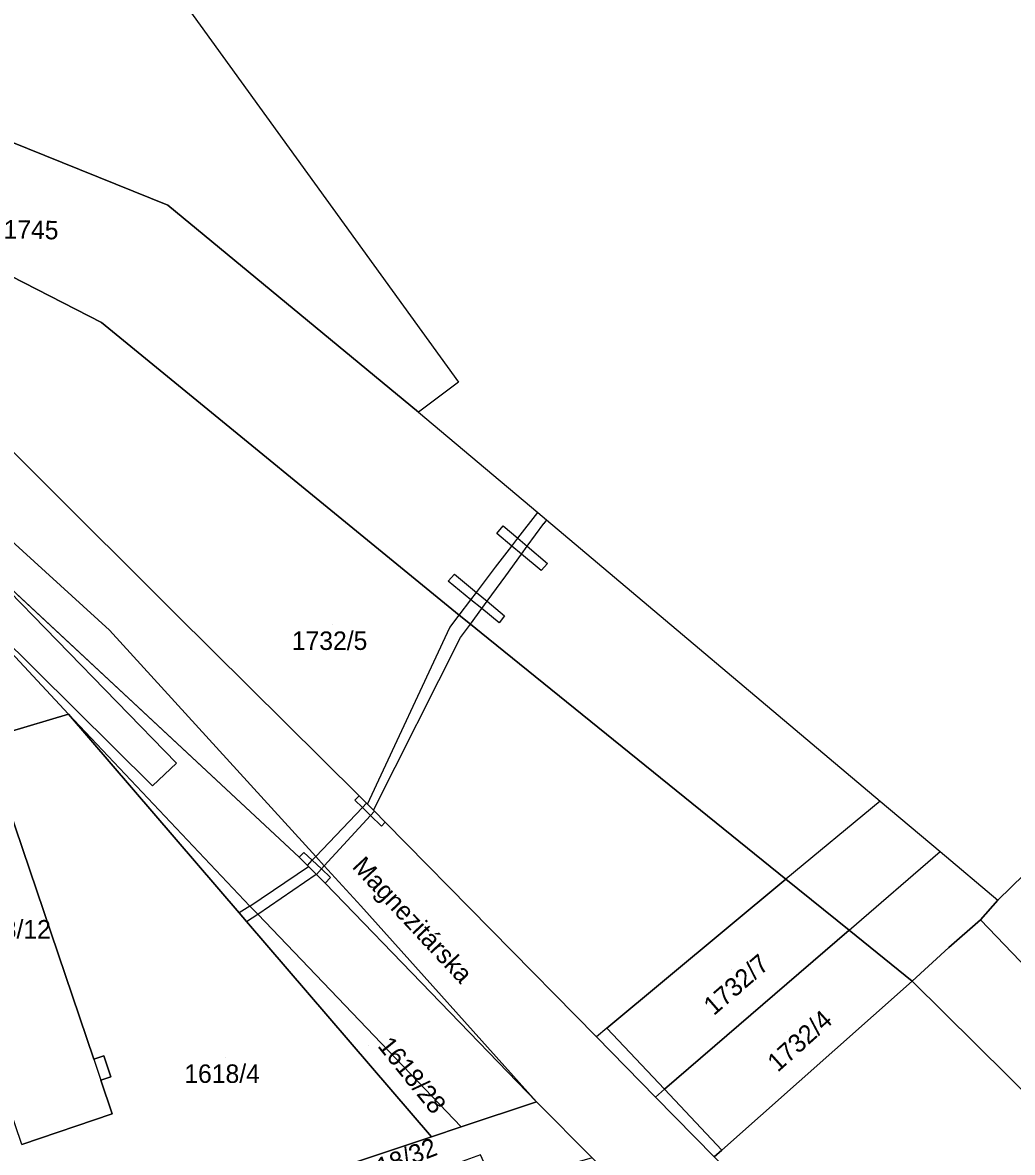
# Model space of a CAD drawing. Extents: x -263943 to -261149, y -1236934 to -1230686.
# Drawn here: x -262350.4 to -262243.2, y -1236257.2 to -1236134.8 of the extents above; entities that cross this region are included whole.
import ezdxf

# ---------------------------------------------------------------- set-up
doc = ezdxf.new("R2010")
doc.units = 0
for name, color, linetype in [('body_kn', 7, 'Continuous'), ('kladpar_druhypozemkov', 7, 'Continuous'), ('kladpar_hranice', 7, 'Continuous'), ('kladpar_parcelnecisla', 7, 'Continuous'), ('kladpar_plochy', 7, 'Continuous'), ('popisy', 7, 'Continuous'), ('zappar_hrandruhpozemk', 7, 'Continuous')]:
    doc.layers.add(name, color=color, linetype=linetype)

msp = doc.modelspace()

# ---------------------------------------------------------------- linework, layer by layer
at = {"layer": 'body_kn'}
for p, q in [((-262334.67, -1236154.6), (-262334.67, -1236154.6)), ((-262341.88, -1236167.3), (-262341.88, -1236167.3)), ((-262303.21, -1236173.79), (-262303.21, -1236173.79)), ((-262307.54, -1236177.03), (-262307.54, -1236177.03)), ((-262307.54, -1236177.03), (-262307.54, -1236177.03)), ((-262348.76, -1236183.99), (-262348.76, -1236183.99)), ((-262294.63, -1236187.9), (-262294.63, -1236187.9)), ((-262294.63, -1236187.9), (-262294.63, -1236187.9)), ((-262293.68, -1236188.7), (-262293.68, -1236188.7)), ((-262293.68, -1236188.7), (-262293.68, -1236188.7)), ((-262298.39, -1236189.33), (-262298.39, -1236189.33)), ((-262293.98, -1236189.09), (-262293.98, -1236189.09)), ((-262299.07, -1236190.18), (-262299.07, -1236190.18)), ((-262299.07, -1236190.18), (-262299.07, -1236190.18)), ((-262296.8, -1236190.68), (-262296.8, -1236190.68)), ((-262296.8, -1236190.68), (-262296.8, -1236190.68)), ((-262297.44, -1236191.53), (-262297.44, -1236191.53)), ((-262296.39, -1236192.4), (-262296.39, -1236192.4)), ((-262295.77, -1236191.55), (-262295.77, -1236191.55)), ((-262293.57, -1236193.41), (-262293.57, -1236193.41)), ((-262303.64, -1236194.58), (-262303.64, -1236194.58)), ((-262299.2, -1236193.83), (-262299.2, -1236193.83)), ((-262298.1, -1236194.75), (-262298.1, -1236194.75)), ((-262294.24, -1236194.17), (-262294.24, -1236194.17)), ((-262304.32, -1236195.34), (-262304.32, -1236195.34)), ((-262304.32, -1236195.34), (-262304.32, -1236195.34)), ((-262301.87, -1236197.34), (-262301.87, -1236197.34)), ((-262301.87, -1236197.34), (-262301.87, -1236197.34)), ((-262301.27, -1236196.55), (-262301.27, -1236196.55)), ((-262301.27, -1236196.55), (-262301.27, -1236196.55)), ((-262300.69, -1236198.31), (-262300.69, -1236198.31)), ((-262300.11, -1236197.51), (-262300.11, -1236197.51)), ((-262300.11, -1236197.51), (-262300.11, -1236197.51)), ((-262333.88, -1236198.85), (-262333.88, -1236198.85)), ((-262303.14, -1236199), (-262303.14, -1236199)), ((-262303.14, -1236199), (-262303.14, -1236199)), ((-262298.82, -1236199.84), (-262298.82, -1236199.84)), ((-262298.23, -1236199.08), (-262298.23, -1236199.08)), ((-262341, -1236200.63), (-262341, -1236200.63)), ((-262304.16, -1236200.34), (-262304.16, -1236200.34)), ((-262301.92, -1236200), (-262301.92, -1236200)), ((-262301.92, -1236200), (-262301.92, -1236200)), ((-262300.77, -1236200.94), (-262300.77, -1236200.94)), ((-262302.98, -1236201.45), (-262302.98, -1236201.45)), ((-262345.43, -1236209.75), (-262345.43, -1236209.75)), ((-262345.43, -1236209.75), (-262345.43, -1236209.75)), ((-262333.73, -1236215.03), (-262333.73, -1236215.03)), ((-262336.36, -1236217.49), (-262336.36, -1236217.49)), ((-262314.43, -1236219.05), (-262314.43, -1236219.05)), ((-262313.97, -1236218.59), (-262313.97, -1236218.59)), ((-262313.97, -1236218.59), (-262313.97, -1236218.59)), ((-262313.16, -1236219.39), (-262313.16, -1236219.39)), ((-262257.54, -1236219.15), (-262257.54, -1236219.15)), ((-262257.54, -1236219.15), (-262257.54, -1236219.15)), ((-262313.6, -1236219.86), (-262313.6, -1236219.86)), ((-262313.6, -1236219.86), (-262313.6, -1236219.86)), ((-262313.08, -1236219.47), (-262313.08, -1236219.47)), ((-262313.08, -1236219.47), (-262313.08, -1236219.47)), ((-262312.43, -1236220.13), (-262312.43, -1236220.13)), ((-262312.43, -1236220.13), (-262312.43, -1236220.13)), ((-262312.32, -1236220.24), (-262312.32, -1236220.24)), ((-262312.74, -1236220.7), (-262312.74, -1236220.7)), ((-262312.74, -1236220.7), (-262312.74, -1236220.7)), ((-262311.56, -1236221.86), (-262311.56, -1236221.86)), ((-262311.14, -1236221.44), (-262311.14, -1236221.44)), ((-262320.45, -1236225.23), (-262320.45, -1236225.23)), ((-262320.45, -1236225.23), (-262320.45, -1236225.23)), ((-262319.94, -1236224.72), (-262319.94, -1236224.72)), ((-262319.04, -1236225.57), (-262319.04, -1236225.57)), ((-262318.66, -1236225.17), (-262318.66, -1236225.17)), ((-262318.66, -1236225.17), (-262318.66, -1236225.17)), ((-262251.04, -1236224.63), (-262251.04, -1236224.63)), ((-262319.57, -1236226.12), (-262319.57, -1236226.12)), ((-262319.57, -1236226.12), (-262319.57, -1236226.12)), ((-262319.44, -1236226.25), (-262319.44, -1236226.25)), ((-262319.44, -1236226.25), (-262319.44, -1236226.25)), ((-262318.05, -1236226.51), (-262318.05, -1236226.51)), ((-262317.75, -1236226.18), (-262317.75, -1236226.18)), ((-262317.75, -1236226.18), (-262317.75, -1236226.18)), ((-262318.62, -1236227.07), (-262318.62, -1236227.07)), ((-262318.59, -1236227.1), (-262318.59, -1236227.1)), ((-262318.59, -1236227.1), (-262318.59, -1236227.1)), ((-262317.07, -1236227.44), (-262317.07, -1236227.44)), ((-262267.75, -1236227.62), (-262267.75, -1236227.62)), ((-262267.75, -1236227.62), (-262267.75, -1236227.62)), ((-262317.63, -1236228.06), (-262317.63, -1236228.06)), ((-262244.8, -1236229.88), (-262244.8, -1236229.88)), ((-262326.96, -1236231.27), (-262326.96, -1236231.27)), ((-262326.96, -1236231.27), (-262326.96, -1236231.27)), ((-262325.79, -1236230.52), (-262325.79, -1236230.52)), ((-262325.79, -1236230.52), (-262325.79, -1236230.52)), ((-262324.94, -1236231.41), (-262324.94, -1236231.41)), ((-262324.94, -1236231.41), (-262324.94, -1236231.41)), ((-262313.8, -1236230.51), (-262313.8, -1236230.51)), ((-262326.16, -1236232.19), (-262326.16, -1236232.19)), ((-262326.16, -1236232.19), (-262326.16, -1236232.19)), ((-262246.69, -1236232.02), (-262246.69, -1236232.02)), ((-262260.91, -1236233.14), (-262260.91, -1236233.14)), ((-262260.91, -1236233.14), (-262260.91, -1236233.14)), ((-262250.1, -1236235.02), (-262250.1, -1236235.02)), ((-262254.08, -1236238.66), (-262254.08, -1236238.66)), ((-262287.13, -1236243.74), (-262287.13, -1236243.74)), ((-262287.13, -1236243.74), (-262287.13, -1236243.74)), ((-262288.28, -1236244.69), (-262288.28, -1236244.69)), ((-262342.71, -1236247.11), (-262342.71, -1236247.11)), ((-262342.71, -1236247.11), (-262342.71, -1236247.11)), ((-262341.62, -1236246.74), (-262341.62, -1236246.74)), ((-262341.94, -1236249.39), (-262341.94, -1236249.39)), ((-262340.85, -1236249.02), (-262340.85, -1236249.02)), ((-262281.89, -1236251.21), (-262281.89, -1236251.21)), ((-262281.89, -1236251.21), (-262281.89, -1236251.21)), ((-262280.91, -1236250.37), (-262280.91, -1236250.37)), ((-262280.91, -1236250.37), (-262280.91, -1236250.37)), ((-262294.77, -1236251.74), (-262294.77, -1236251.74)), ((-262294.77, -1236251.74), (-262294.77, -1236251.74)), ((-262340.71, -1236253.03), (-262340.71, -1236253.03)), ((-262302.93, -1236254.45), (-262302.93, -1236254.45)), ((-262306.14, -1236255.52), (-262306.14, -1236255.52)), ((-262274.71, -1236256.96), (-262274.71, -1236256.96))]:
    msp.add_line(p, q, dxfattribs=at)
at = {"layer": 'kladpar_druhypozemkov'}
for p, q in [((-262350.07, -1236156.21), (-262350.07, -1236156.21)), ((-262316.81, -1236200.07), (-262316.81, -1236200.07)), ((-262273.67, -1236237.44), (-262273.67, -1236237.44)), ((-262267.63, -1236244.06), (-262267.63, -1236244.06)), ((-262312.96, -1236245.58), (-262312.96, -1236245.58)), ((-262328.42, -1236246.93), (-262328.42, -1236246.93))]:
    msp.add_line(p, q, dxfattribs=at)
at = {"layer": 'kladpar_hranice'}
for p, q in [((-262319.57, -1236226.12), (-262319.44, -1236226.25)), ((-262306.14, -1236255.52), (-262323.83, -1236261.4))]:
    msp.add_line(p, q, dxfattribs=at)
for points in [[(-262307.54, -1236177.03), (-262334.67, -1236154.6), (-262368.86, -1236140.81), (-262381.63, -1236136.76), (-262393.32, -1236133.05), (-262390.77, -1236130.96), (-262355.43, -1236101.97), (-262349.52, -1236109.73), (-262303.21, -1236173.79), (-262307.54, -1236177.03)], [(-262393.32, -1236133.05), (-262381.63, -1236136.76), (-262368.86, -1236140.81), (-262334.67, -1236154.6), (-262307.54, -1236177.03), (-262294.63, -1236187.9)], [(-262294.63, -1236187.9), (-262293.68, -1236188.7), (-262257.54, -1236219.15), (-262251.04, -1236224.63), (-262244.8, -1236229.88), (-262246.69, -1236232.02), (-262250.1, -1236235.02), (-262254.08, -1236238.66), (-262260.91, -1236233.14), (-262267.75, -1236227.62), (-262300.77, -1236200.94), (-262301.92, -1236200), (-262303.14, -1236199), (-262341.88, -1236167.3), (-262389.69, -1236142.81), (-262405.16, -1236142.23), (-262408.83, -1236142.09), (-262416.45, -1236139.37), (-262423.39, -1236136.9), (-262424.13, -1236136.89), (-262434, -1236136.7), (-262438.46, -1236136.62), (-262477.49, -1236134.43)], [(-262294.77, -1236251.74), (-262317.63, -1236228.06), (-262318.59, -1236227.1), (-262318.62, -1236227.07), (-262319.44, -1236226.25), (-262319.57, -1236226.12), (-262320.45, -1236225.23), (-262356.48, -1236191.69), (-262375.34, -1236172.41), (-262382.02, -1236167.23), (-262392.42, -1236170.51), (-262394.04, -1236168.06), (-262422.03, -1236138.77), (-262424.13, -1236136.89)], [(-262405.16, -1236142.23), (-262389.69, -1236142.81), (-262382.78, -1236149.78), (-262379.28, -1236153.31), (-262365.85, -1236166.84), (-262348.76, -1236183.99), (-262333.88, -1236198.85), (-262313.97, -1236218.59), (-262313.16, -1236219.39), (-262313.08, -1236219.47), (-262312.43, -1236220.13), (-262312.32, -1236220.24), (-262311.14, -1236221.44), (-262288.28, -1236244.69), (-262281.89, -1236251.21), (-262275.53, -1236257.69), (-262262.34, -1236271.27), (-262237.22, -1236296.24)], [(-262294.77, -1236251.74), (-262313.8, -1236230.51), (-262317.75, -1236226.18), (-262318.66, -1236225.17), (-262341, -1236200.63), (-262374.88, -1236169.76), (-262405.16, -1236142.23)], [(-262405.16, -1236142.23), (-262374.88, -1236169.76), (-262341, -1236200.63), (-262318.66, -1236225.17), (-262317.75, -1236226.18), (-262313.8, -1236230.51), (-262294.77, -1236251.74)], [(-262267.75, -1236227.62), (-262287.13, -1236243.74), (-262280.91, -1236250.37), (-262274.71, -1236256.96), (-262275.53, -1236257.69), (-262281.89, -1236251.21), (-262288.28, -1236244.69), (-262311.14, -1236221.44), (-262312.32, -1236220.24), (-262312.43, -1236220.13), (-262313.08, -1236219.47), (-262313.16, -1236219.39), (-262313.97, -1236218.59), (-262333.88, -1236198.85), (-262348.76, -1236183.99), (-262365.85, -1236166.84), (-262379.28, -1236153.31), (-262382.78, -1236149.78), (-262389.69, -1236142.81), (-262341.88, -1236167.3), (-262303.14, -1236199), (-262301.92, -1236200), (-262300.77, -1236200.94), (-262267.75, -1236227.62)], [(-262356.48, -1236191.69), (-262320.45, -1236225.23), (-262319.57, -1236226.12)], [(-262319.44, -1236226.25), (-262318.62, -1236227.07), (-262318.59, -1236227.1), (-262317.63, -1236228.06), (-262294.77, -1236251.74), (-262302.93, -1236254.45), (-262324.94, -1236231.41), (-262325.79, -1236230.52), (-262345.43, -1236209.75), (-262351.99, -1236211.69)], [(-262351.99, -1236211.69), (-262345.43, -1236209.75), (-262326.96, -1236231.27), (-262326.16, -1236232.19), (-262306.14, -1236255.52)], [(-262326.96, -1236231.27), (-262345.43, -1236209.75), (-262325.79, -1236230.52), (-262324.94, -1236231.41), (-262302.93, -1236254.45), (-262306.14, -1236255.52), (-262326.16, -1236232.19), (-262326.96, -1236231.27)], [(-262361.81, -1236223.04), (-262351.96, -1236219.69), (-262342.71, -1236247.11), (-262341.62, -1236246.74), (-262340.85, -1236249.02), (-262341.94, -1236249.39), (-262340.71, -1236253.03), (-262350.51, -1236256.35), (-262361.81, -1236223.04)], [(-262350.51, -1236256.35), (-262340.71, -1236253.03), (-262341.94, -1236249.39), (-262340.85, -1236249.02), (-262341.62, -1236246.74), (-262342.71, -1236247.11), (-262351.96, -1236219.69)], [(-262287.13, -1236243.74), (-262267.75, -1236227.62), (-262260.91, -1236233.14), (-262280.91, -1236250.37), (-262287.13, -1236243.74)], [(-262231.14, -1236238.49), (-262236.23, -1236243.14), (-262236.47, -1236242.89), (-262236.36, -1236242.78), (-262246.69, -1236232.02), (-262244.8, -1236229.88), (-262241.94, -1236227.12), (-262241.8, -1236227.26), (-262239.06, -1236230.18), (-262231.51, -1236238.32), (-262231.4, -1236238.22), (-262231.14, -1236238.49)], [(-262229.81, -1236262.69), (-262254.08, -1236238.66), (-262250.1, -1236235.02), (-262246.69, -1236232.02), (-262236.36, -1236242.78)], [(-262280.91, -1236250.37), (-262260.91, -1236233.14), (-262254.08, -1236238.66), (-262274.71, -1236256.96), (-262280.91, -1236250.37)], [(-262237.22, -1236296.24), (-262262.34, -1236271.27), (-262275.53, -1236257.69), (-262274.71, -1236256.96), (-262254.08, -1236238.66), (-262229.81, -1236262.69)], [(-262300.84, -1236257.46), (-262303.59, -1236258.49), (-262322.17, -1236265.4), (-262323.83, -1236261.4), (-262306.14, -1236255.52), (-262302.93, -1236254.45), (-262294.77, -1236251.74), (-262288.75, -1236257.8), (-262299.3, -1236260.83), (-262300.84, -1236257.46)], [(-262126.74, -1236423.83), (-262130.74, -1236419.38), (-262145.32, -1236403.19), (-262146.68, -1236407.26), (-262159.62, -1236395.28), (-262161.48, -1236391.89), (-262165.03, -1236387.22), (-262167.99, -1236385.95), (-262182.45, -1236369.99), (-262196.57, -1236353.86), (-262202.23, -1236348.08), (-262233.44, -1236315.4), (-262245.56, -1236302.61), (-262250.43, -1236297.48), (-262258.86, -1236288.84), (-262270.14, -1236277.28), (-262288.75, -1236257.8), (-262294.77, -1236251.74)]]:
    msp.add_lwpolyline(points, dxfattribs=at)
at = {"layer": 'kladpar_plochy'}
for p, q in [((-262356.48, -1236191.69), (-262320.45, -1236225.23)), ((-262345.43, -1236209.75), (-262351.99, -1236211.69)), ((-262351.99, -1236211.69), (-262345.43, -1236209.75)), ((-262325.79, -1236230.52), (-262345.43, -1236209.75)), ((-262345.43, -1236209.75), (-262326.96, -1236231.27)), ((-262342.71, -1236247.11), (-262351.96, -1236219.69)), ((-262320.45, -1236225.23), (-262319.57, -1236226.12)), ((-262319.57, -1236226.12), (-262319.44, -1236226.25)), ((-262319.44, -1236226.25), (-262318.62, -1236227.07)), ((-262318.62, -1236227.07), (-262318.59, -1236227.1)), ((-262318.59, -1236227.1), (-262317.63, -1236228.06)), ((-262317.63, -1236228.06), (-262294.77, -1236251.74)), ((-262326.96, -1236231.27), (-262326.16, -1236232.19)), ((-262324.94, -1236231.41), (-262325.79, -1236230.52)), ((-262302.93, -1236254.45), (-262324.94, -1236231.41)), ((-262326.16, -1236232.19), (-262306.14, -1236255.52)), ((-262341.62, -1236246.74), (-262342.71, -1236247.11)), ((-262340.85, -1236249.02), (-262341.62, -1236246.74)), ((-262341.94, -1236249.39), (-262340.85, -1236249.02)), ((-262340.71, -1236253.03), (-262341.94, -1236249.39)), ((-262294.77, -1236251.74), (-262302.93, -1236254.45)), ((-262350.51, -1236256.35), (-262340.71, -1236253.03)), ((-262306.14, -1236255.52), (-262323.83, -1236261.4))]:
    msp.add_line(p, q, dxfattribs=at)
for points in [[(-262307.54, -1236177.03), (-262334.67, -1236154.6), (-262368.86, -1236140.81), (-262381.63, -1236136.76), (-262393.32, -1236133.05), (-262390.77, -1236130.96), (-262355.43, -1236101.97), (-262349.52, -1236109.73), (-262303.21, -1236173.79)], [(-262424.13, -1236136.89), (-262423.39, -1236136.9), (-262416.45, -1236139.37), (-262408.83, -1236142.09), (-262405.16, -1236142.23), (-262374.88, -1236169.76), (-262341, -1236200.63), (-262318.66, -1236225.17), (-262317.75, -1236226.18), (-262313.8, -1236230.51), (-262294.77, -1236251.74), (-262317.63, -1236228.06), (-262318.59, -1236227.1), (-262318.62, -1236227.07), (-262319.44, -1236226.25), (-262319.57, -1236226.12), (-262320.45, -1236225.23), (-262356.48, -1236191.69), (-262375.34, -1236172.41), (-262382.02, -1236167.23), (-262392.42, -1236170.51), (-262394.04, -1236168.06), (-262422.03, -1236138.77)], [(-262267.75, -1236227.62), (-262287.13, -1236243.74), (-262280.91, -1236250.37), (-262274.71, -1236256.96), (-262275.53, -1236257.69), (-262281.89, -1236251.21), (-262288.28, -1236244.69), (-262311.14, -1236221.44), (-262312.32, -1236220.24), (-262312.43, -1236220.13), (-262313.08, -1236219.47), (-262313.16, -1236219.39), (-262313.97, -1236218.59), (-262333.88, -1236198.85), (-262348.76, -1236183.99), (-262365.85, -1236166.84), (-262379.28, -1236153.31), (-262382.78, -1236149.78), (-262389.69, -1236142.81), (-262341.88, -1236167.3), (-262303.14, -1236199), (-262301.92, -1236200), (-262300.77, -1236200.94)], [(-262326.96, -1236231.27), (-262345.43, -1236209.75), (-262325.79, -1236230.52), (-262324.94, -1236231.41), (-262302.93, -1236254.45), (-262306.14, -1236255.52), (-262326.16, -1236232.19)], [(-262361.81, -1236223.04), (-262351.96, -1236219.69), (-262342.71, -1236247.11), (-262341.62, -1236246.74), (-262340.85, -1236249.02), (-262341.94, -1236249.39), (-262340.71, -1236253.03), (-262350.51, -1236256.35)], [(-262287.13, -1236243.74), (-262267.75, -1236227.62), (-262260.91, -1236233.14), (-262280.91, -1236250.37)], [(-262231.14, -1236238.49), (-262236.23, -1236243.14), (-262236.47, -1236242.89), (-262236.36, -1236242.78), (-262246.69, -1236232.02), (-262244.8, -1236229.88), (-262241.94, -1236227.12), (-262241.8, -1236227.26), (-262239.06, -1236230.18), (-262231.51, -1236238.32), (-262231.4, -1236238.22)], [(-262280.91, -1236250.37), (-262260.91, -1236233.14), (-262254.08, -1236238.66), (-262274.71, -1236256.96)], [(-262224.52, -1236293.8), (-262215.39, -1236304.07), (-262192.13, -1236329.96), (-262166.51, -1236357.64), (-262141.74, -1236383.71), (-262120.42, -1236403.75), (-262113.91, -1236408.33), (-262120.52, -1236411.2), (-262122.64, -1236410.82), (-262129.66, -1236409.58), (-262154.61, -1236382.41), (-262174.56, -1236360.85), (-262183.1, -1236351.59), (-262194.18, -1236339.37), (-262197.39, -1236336.14), (-262212.11, -1236321.54), (-262237.22, -1236296.24), (-262262.34, -1236271.27), (-262275.53, -1236257.69), (-262274.71, -1236256.96), (-262254.08, -1236238.66), (-262229.81, -1236262.69), (-262218.06, -1236276.95), (-262221.8, -1236286.43)], [(-262300.84, -1236257.46), (-262303.59, -1236258.49), (-262322.17, -1236265.4), (-262323.83, -1236261.4), (-262306.14, -1236255.52), (-262302.93, -1236254.45), (-262294.77, -1236251.74), (-262288.75, -1236257.8), (-262299.3, -1236260.83)]]:
    msp.add_lwpolyline(points, close=True, dxfattribs=at)
for points in [[(-262368.86, -1236140.81), (-262334.67, -1236154.6), (-262307.54, -1236177.03), (-262294.63, -1236187.9), (-262293.68, -1236188.7), (-262257.54, -1236219.15), (-262251.04, -1236224.63), (-262244.8, -1236229.88), (-262246.69, -1236232.02), (-262250.1, -1236235.02), (-262254.08, -1236238.66), (-262260.91, -1236233.14), (-262267.75, -1236227.62), (-262300.77, -1236200.94), (-262301.92, -1236200), (-262303.14, -1236199), (-262341.88, -1236167.3), (-262389.69, -1236142.81)], [(-262365.85, -1236166.84), (-262348.76, -1236183.99), (-262333.88, -1236198.85), (-262313.97, -1236218.59), (-262313.16, -1236219.39), (-262313.08, -1236219.47), (-262312.43, -1236220.13), (-262312.32, -1236220.24), (-262311.14, -1236221.44), (-262288.28, -1236244.69), (-262281.89, -1236251.21), (-262275.53, -1236257.69), (-262262.34, -1236271.27), (-262237.22, -1236296.24)], [(-262233.44, -1236315.4), (-262245.56, -1236302.61), (-262250.43, -1236297.48), (-262258.86, -1236288.84), (-262270.14, -1236277.28), (-262288.75, -1236257.8), (-262294.77, -1236251.74), (-262313.8, -1236230.51), (-262317.75, -1236226.18), (-262318.66, -1236225.17), (-262341, -1236200.63), (-262374.88, -1236169.76)], [(-262229.81, -1236262.69), (-262254.08, -1236238.66), (-262250.1, -1236235.02), (-262246.69, -1236232.02), (-262236.36, -1236242.78)]]:
    msp.add_lwpolyline(points, dxfattribs=at)
at = {"layer": 'zappar_hrandruhpozemk'}
for p, q in [((-262296.8, -1236190.68), (-262294.63, -1236187.9)), ((-262293.68, -1236188.7), (-262293.98, -1236189.09)), ((-262356.48, -1236191.69), (-262333.73, -1236215.03)), ((-262336.36, -1236217.49), (-262360.38, -1236193.71)), ((-262345.43, -1236209.75), (-262360.38, -1236193.71)), ((-262304.32, -1236195.34), (-262303.64, -1236194.58)), ((-262301.27, -1236196.55), (-262299.2, -1236193.83)), ((-262300.11, -1236197.51), (-262298.1, -1236194.75)), ((-262303.14, -1236199), (-262301.87, -1236197.34)), ((-262301.87, -1236197.34), (-262301.27, -1236196.55)), ((-262304.16, -1236200.34), (-262303.14, -1236199)), ((-262313.08, -1236219.47), (-262304.16, -1236200.34)), ((-262302.98, -1236201.45), (-262301.92, -1236200)), ((-262312.43, -1236220.13), (-262302.98, -1236201.45)), ((-262333.73, -1236215.03), (-262336.36, -1236217.49)), ((-262313.97, -1236218.59), (-262314.43, -1236219.05)), ((-262313.6, -1236219.86), (-262313.16, -1236219.39)), ((-262257.54, -1236219.15), (-262267.75, -1236227.62)), ((-262318.66, -1236225.17), (-262313.6, -1236219.86)), ((-262312.74, -1236220.7), (-262312.32, -1236220.24)), ((-262317.75, -1236226.18), (-262312.74, -1236220.7)), ((-262311.56, -1236221.86), (-262311.14, -1236221.44)), ((-262320.45, -1236225.23), (-262319.94, -1236224.72)), ((-262260.91, -1236233.14), (-262251.04, -1236224.63)), ((-262325.79, -1236230.52), (-262319.44, -1236226.25)), ((-262324.94, -1236231.41), (-262318.62, -1236227.07)), ((-262317.07, -1236227.44), (-262317.63, -1236228.06)), ((-262325.79, -1236230.52), (-262326.96, -1236231.27)), ((-262326.16, -1236232.19), (-262324.94, -1236231.41)), ((-262287.13, -1236243.74), (-262288.28, -1236244.69)), ((-262342.71, -1236247.11), (-262341.94, -1236249.39)), ((-262281.89, -1236251.21), (-262280.91, -1236250.37))]:
    msp.add_line(p, q, dxfattribs=at)
for points in [[(-262299.07, -1236190.18), (-262298.39, -1236189.33), (-262296.8, -1236190.68), (-262295.77, -1236191.55), (-262293.57, -1236193.41), (-262294.24, -1236194.17)], [(-262298.1, -1236194.75), (-262296.39, -1236192.4), (-262295.77, -1236191.55), (-262293.98, -1236189.09)], [(-262299.2, -1236193.83), (-262297.44, -1236191.53), (-262296.8, -1236190.68)], [(-262294.24, -1236194.17), (-262296.39, -1236192.4), (-262297.44, -1236191.53), (-262299.07, -1236190.18)], [(-262303.64, -1236194.58), (-262301.27, -1236196.55), (-262300.11, -1236197.51), (-262298.23, -1236199.08)], [(-262298.23, -1236199.08), (-262298.82, -1236199.84), (-262300.69, -1236198.31), (-262301.87, -1236197.34), (-262304.32, -1236195.34)], [(-262301.92, -1236200), (-262300.69, -1236198.31), (-262300.11, -1236197.51)], [(-262314.43, -1236219.05), (-262313.6, -1236219.86), (-262312.74, -1236220.7), (-262311.56, -1236221.86)], [(-262319.94, -1236224.72), (-262319.04, -1236225.57), (-262318.05, -1236226.51), (-262317.07, -1236227.44)], [(-262319.57, -1236226.12), (-262319.04, -1236225.57), (-262318.66, -1236225.17)], [(-262318.59, -1236227.1), (-262318.05, -1236226.51), (-262317.75, -1236226.18)]]:
    msp.add_lwpolyline(points, dxfattribs=at)

# ---------------------------------------------------------------- texts
at = {"layer": 'kladpar_parcelnecisla'}
for s, rotation, p in [('1745', 359, (-262352.49, -1236158.21)), ('1732/7', 41, (-262275.57, -1236242.46)), ('1732/4', 42, (-262268.64, -1236248.59)), ('1618/28', 309, (-262312.05, -1236245.7)), ('1618/32', 21, (-262314.37, -1236260.9))]:
    msp.add_text(s, height=2, rotation=rotation, dxfattribs=at).set_placement(p)
for s, p in [('1732/5', (-262321.26, -1236202.78)), ('1618/12', (-262357.02, -1236234.04)), ('1618/4', (-262332.9, -1236249.68))]:
    msp.add_text(s, height=2, dxfattribs=at).set_placement(p)
at = {"layer": 'popisy'}
msp.add_text('Magnezitárska', height=2, rotation=313, dxfattribs=at).set_placement((-262314.83, -1236226.33))

doc.saveas('drawing.dxf')
